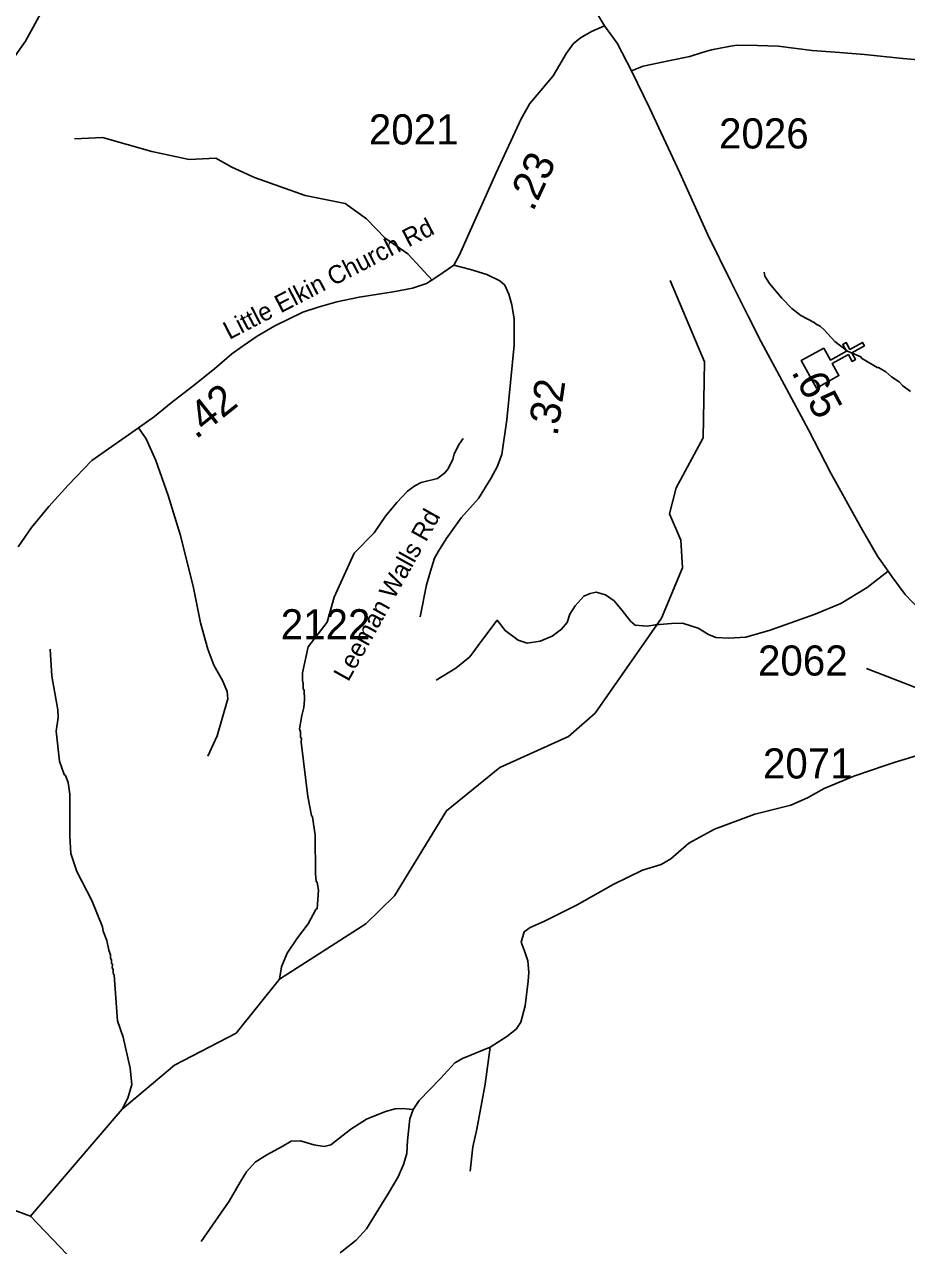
# Model space of a CAD drawing. Extents: x 1248089 to 1457196, y 820910 to 988753.
# Drawn here: x 1437617 to 1441277, y 916714 to 921780 of the extents above; entities that cross this region are included whole.
import ezdxf

# ---------------------------------------------------------------- set-up
doc = ezdxf.new("R2010")
doc.units = 0
for name, color, linetype in [('Exist Cultural Church CELL', 7, 'Continuous'), ('Exist Hydrographic Creek Single Shore', 7, 'Continuous'), ('Exist Hydrographic Misc Water Feature', 7, 'Continuous'), ('Exist Road Non-System Type 51', 7, 'Continuous'), ('Exist Road Secondary Type 20 Attributed', 7, 'Continuous'), ('Exist Road Secondary Type 51 Attributed', 7, 'Continuous'), ('Exist Road Secondary Type 51 Label', 7, 'Continuous'), ('Prop GRAU CAT1 Cell', 7, 'Continuous'), ('Prop Lane Lines', 7, 'Continuous')]:
    doc.layers.add(name, color=color, linetype=linetype)

msp = doc.modelspace()

# ---------------------------------------------------------------- linework, layer by layer
at = {"layer": 'Exist Cultural Church CELL'}
msp.add_lwpolyline([(1440933.3, 920437.2), (1440960.8, 920387.4), (1441027.5, 920424.1), (1441012.1, 920452.1), (1441026.1, 920459.8), (1441041.5, 920431.8), (1441094.2, 920460.8), (1441101.9, 920446.8), (1441049.2, 920417.8), (1441064.7, 920389.7), (1441050.7, 920382), (1441035.3, 920410.1), (1440968.6, 920373.3), (1440996.3, 920322.8), (1440903.1, 920271.4), (1440840, 920385.8)], close=True, dxfattribs=at)
at = {"layer": 'Exist Hydrographic Creek Single Shore'}
for points in [[(1437642.6, 916835.4), (1437430.7, 916913.4), (1437174.4, 916850.2), (1437060.9, 916878.6), (1436868, 916922.9), (1436722.6, 917024.1), (1436655.4, 917093.4), (1436617.2, 917161.1), (1436568.7, 917301.6)], [(1438384.7, 915934.1), (1438360.6, 916026.5), (1438100.6, 916356.7), (1437642.6, 916835.4)]]:
    msp.add_lwpolyline(points, dxfattribs=at)
at = {"layer": 'Exist Hydrographic Misc Water Feature'}
for points in [[(1436261.6, 919972.3), (1436434.5, 920310.1), (1436567.6, 920698.2), (1436677.5, 920797.8), (1436837.6, 920870), (1437076.6, 921131.1), (1437211.6, 921230.2), (1437458.6, 921481.2), (1437621.6, 921711.1), (1437915.6, 922250.1), (1437959.6, 922397), (1437954.6, 922564.5), (1437751.6, 922850.8), (1437720.6, 922936.9), (1437731.6, 923077.8), (1437850.5, 923200.3), (1437854.5, 923410.2), (1437667.6, 923637.2), (1437639.5, 923939.9), (1437496.6, 924267.8), (1437285.6, 924597), (1437255.6, 924771.6), (1437124.5, 924882.6)], [(1437642.6, 916835.4), (1438022.3, 917279.9), (1438239.8, 917462.3), (1438495.8, 917595.2), (1438675.1, 917818.5), (1439033.7, 918048.3), (1439152.6, 918164.2), (1439368.6, 918517.7), (1439588.7, 918697), (1439874.6, 918825.9), (1439984.6, 918922.1), (1440259.7, 919317.1), (1440346.6, 919525.5), (1440340.7, 919640.5), (1440292.6, 919749.8), (1440320.7, 919857.6), (1440432.7, 920065.4), (1440438.6, 920380.5), (1440295.7, 920718.2)], [(1440685.5, 920751.8), (1440689.2, 920735.7), (1440708.7, 920705.4), (1440759.6, 920644.4), (1440800.9, 920601.6), (1440838.4, 920572.9), (1440893.9, 920543.9), (1440901.7, 920535.8), (1440917.6, 920527.5), (1440935.4, 920513.1), (1440979.4, 920464.9), (1441031.8, 920425), (1441087.4, 920400.4), (1441090.3, 920396), (1441154.7, 920357.1), (1441160.6, 920357), (1441190.3, 920338.4), (1441214, 920318), (1441245.6, 920297.4), (1441261.3, 920281.1), (1441292.9, 920256.5)], [(1439437.7, 920062.1), (1439421.2, 920038.4), (1439400.5, 919998.8), (1439394.1, 919974.9), (1439373.5, 919935.2), (1439361.2, 919919.4), (1439330.7, 919895.9), (1439262.4, 919879.2), (1439236.2, 919865.7), (1439205.8, 919844.2), (1439162.3, 919797), (1439115.2, 919739.4), (1439068.5, 919671), (1438985.4, 919586.1), (1438902.3, 919403.5), (1438872.4, 919300), (1438794.7, 919197.3), (1438770.8, 919089.7), (1438770.2, 919057.7), (1438774, 919045.6), (1438773.7, 919023.6), (1438777.6, 919017.6), (1438778.8, 918977.5), (1438776.4, 918945.5), (1438767.7, 918913.6), (1438758.8, 918857.8), (1438762.6, 918845.8), (1438762.2, 918823.7), (1438766.1, 918817.7), (1438765.8, 918801.7), (1438792.4, 918577), (1438808.6, 918498.7), (1438812.4, 918492.7), (1438823.1, 918416.4), (1438824.3, 918256.3), (1438827.8, 918226.2), (1438831.7, 918220.2), (1438837.2, 918188.1), (1438831.8, 918112.1), (1438826.7, 918107.8), (1438794.8, 918048.7), (1438749.8, 917991.2), (1438706.6, 917926.3), (1438683.7, 917870.6), (1438675.1, 917818.5)], [(1437724.5, 919188.7), (1437730.6, 919076.6), (1437756.2, 918936.1), (1437757.7, 918904), (1437748.6, 918848.1), (1437762.9, 918723.9), (1437781.5, 918667.5), (1437787.5, 918663.4), (1437799, 918635.1), (1437806.2, 918587), (1437805.1, 918412.9), (1437809.8, 918340.7), (1437834.6, 918266.3), (1437896.5, 918145.1), (1437940.6, 918036.2), (1437944.3, 918018.2), (1437959.6, 917979.8), (1437966.9, 917939.7), (1437974.6, 917919.5), (1437974.3, 917905.6), (1437978.2, 917899.5), (1437978, 917885.5), (1437981.9, 917879.4), (1437981.7, 917865.4), (1437985.6, 917859.4), (1437985.3, 917843.4), (1437989.2, 917835.3), (1438003.8, 917646.9), (1438026.7, 917578.4), (1438056.4, 917449.9), (1438063.3, 917381.7), (1438046.3, 917325.9), (1438022.3, 917279.9)]]:
    msp.add_lwpolyline(points, dxfattribs=at)
at = {"layer": 'Exist Road Non-System Type 51'}
for points in [[(1440135.1, 921587.8), (1440184, 921607), (1440295.7, 921629.6), (1440377.7, 921647.4), (1440428.8, 921662.9), (1440466.8, 921674.8), (1440539.2, 921689), (1440572.5, 921693.8), (1440658.1, 921692.6), (1440743.6, 921690.2), (1440819.7, 921680.7), (1440885, 921672.4), (1440980.1, 921665.3), (1441102.4, 921655.7), (1441260.5, 921639.1), (1441422.5, 921624.8), (1441466.5, 921618.9), (1441524.7, 921616.5), (1441567.5, 921614.1), (1441601.9, 921604.6), (1441623.3, 921576.1), (1441629.2, 921540.4), (1441634, 921483.3), (1441632.8, 921397.7)], [(1439310.1, 920717.6), (1439208, 920828.3), (1439113.9, 920892.7), (1439036.5, 920973.2), (1438948, 921037.6), (1438892.7, 921048.3), (1438782.1, 921069.8), (1438571.9, 921144.9), (1438477.9, 921187.8), (1438411.5, 921225.4), (1438300.9, 921220), (1438146, 921252.2), (1437941.3, 921311.2), (1437825.2, 921305.9)], [(1438089.9, 920105.8), (1438122.9, 920060.4), (1438161.8, 919970.9), (1438214.1, 919825.6), (1438263, 919663.5), (1438317, 919449), (1438347.4, 919297), (1438377.7, 919188.2), (1438403, 919122.3), (1438438.5, 919058.1), (1438458.7, 919012.5), (1438460.4, 918982.1), (1438416.5, 918828.5), (1438377.7, 918744)], [(1439325.4, 919060), (1439406.4, 919109), (1439465.5, 919156.3), (1439519.5, 919228.9), (1439578.6, 919308.3), (1439611.1, 919265.4), (1439665.1, 919224.9), (1439702.3, 919213.1), (1439756.3, 919221.5), (1439806.9, 919241.8), (1439845.7, 919270.5), (1439869.3, 919299.2), (1439879.4, 919333), (1439901.4, 919368.4), (1439926.7, 919395.5), (1439938.5, 919407.3), (1439963.8, 919419.1), (1439989.1, 919424.2), (1440028, 919414), (1440063.4, 919388.7), (1440097.1, 919348.2), (1440130.9, 919304.3), (1440151.1, 919287.4), (1440200.1, 919284), (1440235.5, 919289.1), (1440301.3, 919294.1), (1440346.9, 919295.8), (1440412.7, 919275.6), (1440454.9, 919248.5), (1440485.3, 919236.7), (1440539.3, 919233.3), (1440610.2, 919238.4), (1440711.4, 919267.1), (1440897.1, 919333), (1441003.4, 919376.9), (1441112.5, 919444.4), (1441200.3, 919511.9)], [(1441187.7, 918705.5), (1441057.4, 918661.8), (1440934.5, 918610.4), (1440865.3, 918571), (1440796.2, 918541.2), (1440647, 918503), (1440480, 918440.9), (1440373.9, 918383.6), (1440299, 918318.1), (1440258.5, 918294.3), (1440180.9, 918271.6), (1440059.3, 918211.9), (1439910.2, 918127.1), (1439771.3, 918058.4), (1439715.2, 918033.4), (1439690.2, 918015.4), (1439678.3, 917972.5), (1439695, 917928.3), (1439705.7, 917894.9), (1439709.3, 917847.1), (1439706.9, 917811.3), (1439693.8, 917708.7), (1439675.8, 917640.3), (1439656.7, 917611.7), (1439618.6, 917581.8), (1439549.4, 917536.5)], [(1439549.4, 917536.5), (1439433.9, 917490.3), (1439402.9, 917472.4), (1439342, 917405.6), (1439255, 917316), (1439229.9, 917279), (1439215.6, 917239.6), (1439206, 917150.1), (1439203.7, 917095.2), (1439189.3, 917049.8), (1439167.9, 916998.5), (1439127.3, 916931.6), (1439035.7, 916782.9), (1438994, 916736.3), (1438927.2, 916683.8)], [(1439549.4, 917536.5), (1439527.9, 917383.7), (1439493.3, 917196.2), (1439476.8, 917124), (1439466, 917022.6)], [(1439229.9, 917279), (1439183.7, 917283), (1439155, 917280.6), (1439114.5, 917269.9), (1439036.9, 917238.9), (1438971.3, 917197.1), (1438887.8, 917131.4), (1438860.4, 917125.5), (1438817.5, 917131.4), (1438762.6, 917148.1), (1438723.2, 917146.9), (1438686.2, 917124.3), (1438623, 917090.8), (1438574.8, 917059.9), (1438537.9, 917019.3), (1438512.8, 916976.3), (1438466.3, 916898.7), (1438350.6, 916730.4)]]:
    msp.add_lwpolyline(points, dxfattribs=at)
at = {"layer": 'Exist Road Secondary Type 20 Attributed'}
msp.add_lwpolyline([(1439648.8, 920557.7), (1439648.8, 920448.6), (1439618.9, 920139.9), (1439598, 919995.3), (1439578.6, 919944.5), (1439551.7, 919896.7), (1439500.9, 919813), (1439429.3, 919732.3), (1439367, 919646.3), (1439334.8, 919594.7), (1439318, 919565), (1439301.3, 919512.1), (1439284.5, 919455.3), (1439258.7, 919322.4)], dxfattribs=at)
at = {"layer": 'Exist Road Secondary Type 51 Attributed'}
for points in [[(1439575.4, 922680.7), (1439651.4, 922505.6), (1439751.9, 922260.1), (1439840.4, 922067), (1439964.9, 921870.5), (1440023.9, 921773.9)], [(1439398.7, 920781.8), (1439421.5, 920824), (1439460.3, 920911.2), (1439573.7, 921164.9), (1439677.5, 921388.9), (1439714.2, 921451.7), (1439759.3, 921506.1), (1439811.2, 921566.7), (1439866.3, 921660.9), (1439893.4, 921698.7), (1439923.7, 921724.7), (1439970.1, 921750.1), (1440023.9, 921773.9)], [(1440023.9, 921773.9), (1440076.7, 921702.5), (1440135.1, 921587.8), (1440209.7, 921434.1), (1440336, 921164.3), (1440452.7, 920907.2), (1440547.7, 920713.1), (1440620.2, 920569.2), (1440674.1, 920462.5), (1440769.3, 920286.1), (1440869.6, 920097.4), (1440962.5, 919918.9), (1441087.7, 919691.5), (1441155.8, 919573.5), (1441200.3, 919511.9), (1441215.3, 919489.1), (1441270.4, 919415.5), (1441328.4, 919353.5), (1441407.3, 919275.6), (1441503.6, 919197.7), (1441600.9, 919130.6), (1441646.3, 919105.7), (1441751.2, 919047.3), (1441896, 918979.7)], [(1437591.8, 919612.3), (1437647, 919693.5), (1437718, 919780.6), (1437798, 919868.3), (1437897.5, 919971.1), (1438089.9, 920105.8), (1438157, 920153.4), (1438226.2, 920209.7), (1438310.5, 920274.6), (1438405.7, 920350.4), (1438477, 920413.2), (1438520.3, 920443.5), (1438583, 920486.8), (1438655.6, 920529.4), (1438772.4, 920585.6), (1438835.1, 920607.3), (1438913, 920628.9), (1439005.9, 920648.4), (1439146.5, 920670.1), (1439226.5, 920685.2), (1439284.9, 920704.7), (1439332.5, 920735), (1439398.7, 920781.8)], [(1439398.7, 920781.8), (1439468.1, 920762.5), (1439535.3, 920743), (1439589.1, 920716.1), (1439610, 920698.2), (1439626.4, 920660.8), (1439639.8, 920616), (1439648.8, 920557.7)], [(1442065.1, 918400.5), (1442001.5, 918433.6), (1441932.8, 918466.5), (1441902.9, 918488.9), (1441856.6, 918539.7), (1441819.3, 918587.5), (1441776, 918633.9), (1441728.2, 918693.7), (1441699.8, 918740), (1441661, 918777.3), (1441631.1, 918796.8), (1441608.7, 918801.3), (1441566.9, 918799.8), (1441475.9, 918787.8), (1441344.5, 918753.4), (1441229.5, 918719.1), (1441187.7, 918705.5)]]:
    msp.add_lwpolyline(points, dxfattribs=at)
at = {"layer": 'Prop Lane Lines'}
msp.add_line((1441888.5, 918804.4), (1441110.7, 919108.1), dxfattribs=at)

# ---------------------------------------------------------------- texts
at = {"layer": 'Exist Road Secondary Type 51 Label'}
for s, rotation, p in [('Little Elkin Church Rd', 27.3229, (1438467, 920470.6)), ('Leeman Walls Rd', 60.9314, (1438960.5, 919049.9))]:
    msp.add_text(s, height=75, rotation=rotation, dxfattribs=at).set_placement(p)
at = {"layer": 'Prop GRAU CAT1 Cell'}
for s, rotation, p in [('.23', 65.1385, (1439727.1, 921000.1)), ('.32', 81.7783, (1439828.5, 920068.9)), ('.65', 297.9876, (1440796.9, 920339)), ('.42', 38.5247, (1438328.6, 920056.1))]:
    msp.add_text(s, height=125, rotation=rotation, dxfattribs=at).set_placement(p)
at = {"layer": 'Prop Lane Lines'}
for s, p in [('2021', (1439046.1, 921281.9)), ('2026', (1440498.8, 921265.3)), ('2122', (1438680.5, 919228.8)), ('2062', (1440660.4, 919078.6)), ('2071', (1440680.9, 918651.6))]:
    msp.add_text(s, height=125, dxfattribs=at).set_placement(p)

doc.saveas('drawing.dxf')
